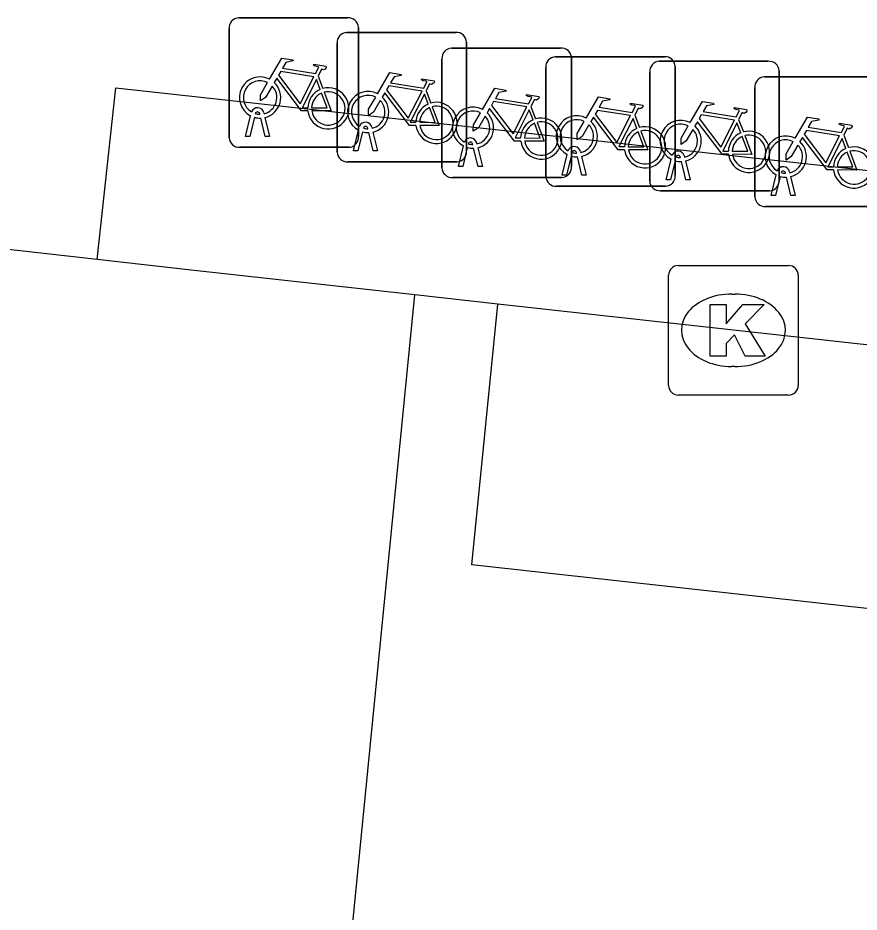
# Model space of a CAD drawing. Extents: x 162026 to 163499, y 387297 to 388169.
# Drawn here: x 162393.14 to 162399.63, y 387532.81 to 387539.71 of the extents above; entities that cross this region are included whole.
import ezdxf

# ---------------------------------------------------------------- set-up
doc = ezdxf.new("R2010")
doc.units = 0
for name, color, linetype in [('IMGEO_Fietsenrek', 7, 'Continuous'), ('IMGEO_Kolk', 7, 'Continuous'), ('IMGEO_Rijbaan_lokaal_gesloten', 7, 'Continuous'), ('IMGEO_Rijbaan_lokaal_open', 7, 'Continuous'), ('IMGEO_Voetpad_open', 7, 'Continuous')]:
    doc.layers.add(name, color=color, linetype=linetype)

msp = doc.modelspace()

# ---------------------------------------------------------------- linework, layer by layer
at = {"layer": 'IMGEO_Fietsenrek'}
for p, q in [((162394.8439, 387539.7115), (162395.6848, 387539.7115)), ((162395.6848, 387539.7115), (162394.8439, 387539.7115)), ((162394.7695, 387538.7869), (162394.7695, 387539.6278)), ((162394.7695, 387539.6278), (162394.7695, 387538.7869)), ((162395.6779, 387539.5995), (162396.5188, 387539.5995)), ((162396.5188, 387539.5995), (162395.6779, 387539.5995)), ((162395.7685, 387539.6371), (162395.7685, 387538.7962)), ((162395.7685, 387538.7962), (162395.7685, 387539.6371)), ((162396.6025, 387539.5251), (162396.6025, 387538.6842)), ((162396.6025, 387538.6842), (162396.6025, 387539.5251)), ((162395.6035, 387538.6749), (162395.6035, 387539.5158)), ((162395.6035, 387539.5158), (162395.6035, 387538.6749)), ((162396.4869, 387539.4785), (162397.3278, 387539.4785)), ((162397.3278, 387539.4785), (162396.4869, 387539.4785)), ((162396.4125, 387538.5539), (162396.4125, 387539.3948)), ((162396.4125, 387539.3948), (162396.4125, 387538.5539)), ((162397.2879, 387539.4115), (162398.1288, 387539.4115)), ((162398.1288, 387539.4115), (162397.2879, 387539.4115)), ((162397.4115, 387539.4041), (162397.4115, 387538.5632)), ((162397.4115, 387538.5632), (162397.4115, 387539.4041)), ((162397.2135, 387538.4869), (162397.2135, 387539.3278)), ((162397.2135, 387539.3278), (162397.2135, 387538.4869)), ((162398.0899, 387539.3765), (162398.9308, 387539.3765)), ((162398.9308, 387539.3765), (162398.0899, 387539.3765)), ((162398.2125, 387539.3371), (162398.2125, 387538.4962)), ((162398.2125, 387538.4962), (162398.2125, 387539.3371)), ((162395.4562, 387539.2612), (162395.4925, 387539.166)), ((162398.0155, 387538.4519), (162398.0155, 387539.2928)), ((162398.0155, 387539.2928), (162398.0155, 387538.4519)), ((162398.9009, 387539.2555), (162399.7418, 387539.2555)), ((162399.7418, 387539.2555), (162398.9009, 387539.2555)), ((162399.0145, 387539.3021), (162399.0145, 387538.4612)), ((162399.0145, 387538.4612), (162399.0145, 387539.3021)), ((162398.8265, 387538.3309), (162398.8265, 387539.1718)), ((162398.8265, 387539.1718), (162398.8265, 387538.3309)), ((162396.2902, 387539.1492), (162396.3265, 387539.054)), ((162395.0069, 387538.9679), (162395.0059, 387538.9722)), ((162395.0376, 387538.9794), (162395.0394, 387538.9715)), ((162397.0992, 387539.0282), (162397.1355, 387538.933)), ((162394.8965, 387538.7963), (162394.9348, 387538.9563)), ((162394.9652, 387538.9441), (162394.9299, 387538.7963)), ((162395.048, 387538.7963), (162395.0141, 387538.938)), ((162395.0464, 387538.9423), (162395.0814, 387538.7963)), ((162397.9002, 387538.9612), (162397.9365, 387538.866)), ((162398.7022, 387538.9262), (162398.7385, 387538.831)), ((162395.7305, 387538.6843), (162395.7688, 387538.8443)), ((162395.7992, 387538.8321), (162395.7639, 387538.6843)), ((162395.8409, 387538.8559), (162395.8399, 387538.8602)), ((162395.8716, 387538.8674), (162395.8734, 387538.8595)), ((162395.8804, 387538.8303), (162395.9154, 387538.6843)), ((162394.9299, 387538.7963), (162394.8965, 387538.7963)), ((162395.0814, 387538.7963), (162395.048, 387538.7963)), ((162395.882, 387538.6843), (162395.8481, 387538.826)), ((162399.5132, 387538.8052), (162399.5495, 387538.71)), ((162395.6941, 387538.7125), (162394.8532, 387538.7125)), ((162394.8532, 387538.7125), (162395.6941, 387538.7125)), ((162396.5395, 387538.5633), (162396.5778, 387538.7233)), ((162396.6082, 387538.7111), (162396.5729, 387538.5633)), ((162396.6499, 387538.7349), (162396.6489, 387538.7392)), ((162396.691, 387538.5633), (162396.6571, 387538.705)), ((162396.6806, 387538.7464), (162396.6824, 387538.7385)), ((162396.6894, 387538.7093), (162396.7244, 387538.5633)), ((162395.7639, 387538.6843), (162395.7305, 387538.6843)), ((162395.9154, 387538.6843), (162395.882, 387538.6843)), ((162397.3405, 387538.4963), (162397.3788, 387538.6563)), ((162397.4092, 387538.6441), (162397.3739, 387538.4963)), ((162397.4509, 387538.6679), (162397.4499, 387538.6722)), ((162397.492, 387538.4963), (162397.4581, 387538.638)), ((162397.4816, 387538.6794), (162397.4834, 387538.6715)), ((162397.4904, 387538.6423), (162397.5254, 387538.4963)), ((162398.1425, 387538.4613), (162398.1808, 387538.6213)), ((162398.2529, 387538.6329), (162398.2519, 387538.6372)), ((162398.2836, 387538.6444), (162398.2854, 387538.6365)), ((162396.5281, 387538.6005), (162395.6872, 387538.6005)), ((162395.6872, 387538.6005), (162396.5281, 387538.6005)), ((162396.5729, 387538.5633), (162396.5395, 387538.5633)), ((162396.7244, 387538.5633), (162396.691, 387538.5633)), ((162398.2112, 387538.6091), (162398.1759, 387538.4613)), ((162398.294, 387538.4613), (162398.2601, 387538.603)), ((162398.2924, 387538.6073), (162398.3274, 387538.4613)), ((162397.3739, 387538.4963), (162397.3405, 387538.4963)), ((162397.5254, 387538.4963), (162397.492, 387538.4963)), ((162398.9535, 387538.3403), (162398.9918, 387538.5003)), ((162399.0222, 387538.4881), (162398.9869, 387538.3403)), ((162399.0639, 387538.5119), (162399.0629, 387538.5162)), ((162399.105, 387538.3403), (162399.0711, 387538.482)), ((162399.0946, 387538.5234), (162399.0964, 387538.5155)), ((162399.1034, 387538.4863), (162399.1384, 387538.3403)), ((162397.3371, 387538.4795), (162396.4962, 387538.4795)), ((162396.4962, 387538.4795), (162397.3371, 387538.4795)), ((162398.1381, 387538.4125), (162397.2972, 387538.4125)), ((162397.2972, 387538.4125), (162398.1381, 387538.4125)), ((162398.1759, 387538.4613), (162398.1425, 387538.4613)), ((162398.3274, 387538.4613), (162398.294, 387538.4613)), ((162398.9401, 387538.3775), (162398.0992, 387538.3775)), ((162398.0992, 387538.3775), (162398.9401, 387538.3775)), ((162398.9869, 387538.3403), (162398.9535, 387538.3403)), ((162399.1384, 387538.3403), (162399.105, 387538.3403)), ((162399.7511, 387538.2565), (162398.9102, 387538.2565)), ((162398.9102, 387538.2565), (162399.7511, 387538.2565))]:
    msp.add_line(p, q, dxfattribs=at)
for points in [[(162395.0821, 387539.2382), (162395.1768, 387539.4017), (162395.263, 387539.3879), (162395.2647, 387539.3792), (162395.2086, 387539.3683), (162395.1824, 387539.323), (162395.4376, 387539.2822)], [(162395.4376, 387539.2822), (162395.4626, 387539.331), (162395.4575, 387539.335), (162395.4343, 387539.3387), (162395.4216, 387539.3462), (162395.4206, 387539.3493), (162395.4228, 387539.3539), (162395.5176, 387539.3388), (162395.5199, 387539.3285), (162395.5105, 387539.3161), (162395.4981, 387539.3097), (162395.4836, 387539.3159), (162395.4562, 387539.2612)], [(162395.3778, 387538.9935), (162395.3281, 387538.9936), (162395.1374, 387539.2453), (162395.1184, 387539.2125)], [(162395.4247, 387539.257), (162395.1679, 387539.298), (162395.1512, 387539.2692), (162395.3182, 387539.0489), (162395.4247, 387539.257)], [(162395.9161, 387539.1262), (162396.0108, 387539.2897), (162396.097, 387539.2759), (162396.0987, 387539.2672), (162396.0426, 387539.2563), (162396.0164, 387539.211), (162396.2716, 387539.1702)], [(162396.2716, 387539.1702), (162396.2966, 387539.219), (162396.2915, 387539.223), (162396.2683, 387539.2267), (162396.2556, 387539.2342), (162396.2546, 387539.2373), (162396.2568, 387539.2419), (162396.3516, 387539.2268), (162396.3539, 387539.2165), (162396.3445, 387539.2041), (162396.3321, 387539.1977), (162396.3176, 387539.2039), (162396.2902, 387539.1492)], [(162395.1028, 387539.1857), (162395.0512, 387539.0965), (162395.0113, 387539.0705), (162395.0125, 387539.118), (162395.067, 387539.2122)], [(162395.4727, 387539.159), (162395.4434, 387539.2358), (162395.334, 387539.0177), (162395.3767, 387539.0176)], [(162396.2587, 387539.145), (162396.0019, 387539.186), (162395.9852, 387539.1572), (162396.1522, 387538.9369), (162396.2587, 387539.145)], [(162395.4067, 387539.0175), (162395.5266, 387539.0173), (162395.4834, 387539.1309)], [(162395.5032, 387539.1378), (162395.5582, 387538.9932), (162395.4081, 387538.9935)], [(162396.2118, 387538.8815), (162396.1621, 387538.8816), (162395.9714, 387539.1333), (162395.9524, 387539.1005)], [(162396.3067, 387539.047), (162396.2774, 387539.1238), (162396.168, 387538.9057), (162396.2107, 387538.9056)], [(162396.7251, 387539.0052), (162396.8198, 387539.1687), (162396.906, 387539.1549), (162396.9077, 387539.1462), (162396.8516, 387539.1353), (162396.8254, 387539.09), (162397.0806, 387539.0492)], [(162397.0806, 387539.0492), (162397.1056, 387539.098), (162397.1005, 387539.102), (162397.0773, 387539.1057), (162397.0646, 387539.1132), (162397.0636, 387539.1163), (162397.0658, 387539.1209), (162397.1606, 387539.1058), (162397.1629, 387539.0955), (162397.1535, 387539.0831), (162397.1411, 387539.0767), (162397.1266, 387539.0829), (162397.0992, 387539.0282)], [(162395.9368, 387539.0737), (162395.8852, 387538.9845), (162395.8453, 387538.9585), (162395.8465, 387539.006), (162395.901, 387539.1002)], [(162397.0677, 387539.024), (162396.8109, 387539.065), (162396.7942, 387539.0362), (162396.9612, 387538.8159), (162397.0677, 387539.024)], [(162397.5261, 387538.9382), (162397.6208, 387539.1017), (162397.707, 387539.0879), (162397.7087, 387539.0792), (162397.6526, 387539.0683), (162397.6264, 387539.023), (162397.8816, 387538.9822)], [(162397.8816, 387538.9822), (162397.9066, 387539.031), (162397.9015, 387539.035), (162397.8783, 387539.0387), (162397.8656, 387539.0462), (162397.8646, 387539.0493), (162397.8668, 387539.0539), (162397.9616, 387539.0388), (162397.9639, 387539.0285), (162397.9545, 387539.0161), (162397.9421, 387539.0097), (162397.9276, 387539.0159), (162397.9002, 387538.9612)], [(162398.3281, 387538.9032), (162398.4228, 387539.0667), (162398.509, 387539.0529), (162398.5107, 387539.0442), (162398.4546, 387539.0333), (162398.4284, 387538.988), (162398.6836, 387538.9472)], [(162396.2407, 387538.9055), (162396.3606, 387538.9053), (162396.3174, 387539.0189)], [(162396.3372, 387539.0258), (162396.3922, 387538.8812), (162396.2421, 387538.8815)], [(162396.7458, 387538.9527), (162396.6942, 387538.8635), (162396.6543, 387538.8375), (162396.6555, 387538.885), (162396.71, 387538.9792)], [(162397.0208, 387538.7605), (162396.9711, 387538.7606), (162396.7804, 387539.0123), (162396.7614, 387538.9795)], [(162397.1157, 387538.926), (162397.0864, 387539.0028), (162396.977, 387538.7847), (162397.0197, 387538.7846)], [(162397.8687, 387538.957), (162397.6119, 387538.998), (162397.5952, 387538.9692), (162397.7622, 387538.7489), (162397.8687, 387538.957)], [(162398.6836, 387538.9472), (162398.7086, 387538.996), (162398.7035, 387539), (162398.6803, 387539.0037), (162398.6676, 387539.0112), (162398.6666, 387539.0143), (162398.6688, 387539.0189), (162398.7636, 387539.0038), (162398.7659, 387538.9935), (162398.7565, 387538.9811), (162398.7441, 387538.9747), (162398.7296, 387538.9809), (162398.7022, 387538.9262)], [(162397.0497, 387538.7845), (162397.1696, 387538.7843), (162397.1264, 387538.8979)], [(162397.1462, 387538.9048), (162397.2012, 387538.7602), (162397.0511, 387538.7605)], [(162397.5468, 387538.8857), (162397.4952, 387538.7965), (162397.4553, 387538.7705), (162397.4565, 387538.818), (162397.511, 387538.9122)], [(162397.8218, 387538.6935), (162397.7721, 387538.6936), (162397.5814, 387538.9453), (162397.5624, 387538.9125)], [(162397.9167, 387538.859), (162397.8874, 387538.9358), (162397.778, 387538.7177), (162397.8207, 387538.7176)], [(162398.6238, 387538.6585), (162398.5741, 387538.6586), (162398.3834, 387538.9103), (162398.3644, 387538.8775)], [(162398.6707, 387538.922), (162398.4139, 387538.963), (162398.3972, 387538.9342), (162398.5642, 387538.7139), (162398.6707, 387538.922)], [(162398.7187, 387538.824), (162398.6894, 387538.9008), (162398.58, 387538.6827), (162398.6227, 387538.6826)], [(162399.1391, 387538.7822), (162399.2338, 387538.9457), (162399.32, 387538.9319), (162399.3217, 387538.9232), (162399.2656, 387538.9123), (162399.2394, 387538.867), (162399.4946, 387538.8262)], [(162399.4946, 387538.8262), (162399.5196, 387538.875), (162399.5145, 387538.879), (162399.4913, 387538.8827), (162399.4786, 387538.8902), (162399.4776, 387538.8933), (162399.4798, 387538.8979), (162399.5746, 387538.8828), (162399.5769, 387538.8725), (162399.5675, 387538.8601), (162399.5551, 387538.8537), (162399.5406, 387538.8599), (162399.5132, 387538.8052)], [(162397.8507, 387538.7175), (162397.9706, 387538.7173), (162397.9274, 387538.8309)], [(162397.9472, 387538.8378), (162398.0022, 387538.6932), (162397.8521, 387538.6935)], [(162398.3488, 387538.8507), (162398.2972, 387538.7615), (162398.2573, 387538.7355), (162398.2585, 387538.783), (162398.313, 387538.8772)], [(162399.4817, 387538.801), (162399.2249, 387538.842), (162399.2082, 387538.8132), (162399.3752, 387538.5929), (162399.4817, 387538.801)], [(162398.6527, 387538.6825), (162398.7726, 387538.6823), (162398.7294, 387538.7959)], [(162398.7492, 387538.8028), (162398.8042, 387538.6582), (162398.6541, 387538.6585)], [(162399.4348, 387538.5375), (162399.3851, 387538.5376), (162399.1944, 387538.7893), (162399.1754, 387538.7565)], [(162399.5297, 387538.703), (162399.5004, 387538.7798), (162399.391, 387538.5617), (162399.4337, 387538.5616)], [(162399.1598, 387538.7297), (162399.1082, 387538.6405), (162399.0683, 387538.6145), (162399.0695, 387538.662), (162399.124, 387538.7562)], [(162399.4637, 387538.5615), (162399.5836, 387538.5613), (162399.5404, 387538.6749)], [(162399.5602, 387538.6818), (162399.6152, 387538.5372), (162399.4651, 387538.5375)]]:
    msp.add_lwpolyline(points, dxfattribs=at)
for centre, radius, start, end in [((162394.8472, 387539.6336), 0.0779, 92.4484, 184.28452), ((162394.8472, 387539.6336), 0.0779, 92.4484, 184.28452), ((162395.6906, 387539.6338), 0.0779, 2.4484, 94.28452), ((162395.6906, 387539.6338), 0.0779, 2.4484, 94.28452), ((162395.6812, 387539.5216), 0.0779, 92.4484, 184.28452), ((162395.6812, 387539.5216), 0.0779, 92.4484, 184.28452), ((162396.5246, 387539.5218), 0.0779, 2.4484, 94.28452), ((162396.5246, 387539.5218), 0.0779, 2.4484, 94.28452), ((162396.4902, 387539.4006), 0.0779, 92.4484, 184.28452), ((162396.4902, 387539.4006), 0.0779, 92.4484, 184.28452), ((162397.3336, 387539.4008), 0.0779, 2.4484, 94.28452), ((162397.3336, 387539.4008), 0.0779, 2.4484, 94.28452), ((162397.2912, 387539.3336), 0.0779, 92.4484, 184.28452), ((162397.2912, 387539.3336), 0.0779, 92.4484, 184.28452), ((162398.1346, 387539.3338), 0.0779, 2.4484, 94.28452), ((162398.1346, 387539.3338), 0.0779, 2.4484, 94.28452), ((162398.0932, 387539.2986), 0.0779, 92.4484, 184.28452), ((162398.0932, 387539.2986), 0.0779, 92.4484, 184.28452), ((162398.9366, 387539.2988), 0.0779, 2.4484, 94.28452), ((162398.9366, 387539.2988), 0.0779, 2.4484, 94.28452), ((162395.0091, 387539.0969), 0.159, 62.67661, 242.13685), ((162398.9042, 387539.1776), 0.0779, 92.4484, 184.28452), ((162398.9042, 387539.1776), 0.0779, 92.4484, 184.28452), ((162395.0091, 387539.0969), 0.129, 63.31916, 238.90302), ((162395.0091, 387539.0969), 0.129, 283.60429, 43.43025), ((162395.0091, 387539.0969), 0.159, 283.5766, 46.60424), ((162395.5357, 387539.0129), 0.159, 187.0065, 105.77075), ((162395.5357, 387539.0129), 0.159, 113.3408, 178.32165), ((162395.5357, 387539.0129), 0.129, 113.92302, 177.95563), ((162395.5357, 387539.0129), 0.129, 188.67146, 104.58832), ((162395.8431, 387538.9849), 0.159, 62.67661, 242.13685), ((162395.8431, 387538.9849), 0.129, 63.31916, 238.90302), ((162395.8431, 387538.9849), 0.129, 283.60429, 43.43025), ((162395.8431, 387538.9849), 0.159, 283.5766, 46.60424), ((162396.3697, 387538.9009), 0.159, 113.3408, 178.32165), ((162396.3697, 387538.9009), 0.159, 187.0065, 105.77075), ((162394.9889, 387538.9683), 0.0499, 12.8025, 158.69338), ((162394.9889, 387538.9683), 0.0174, 12.8025, 163.45023), ((162395.0091, 387539.0969), 0.129, 253.41502, 269.02044), ((162396.3697, 387538.9009), 0.129, 113.92302, 177.95563), ((162396.3697, 387538.9009), 0.129, 188.67146, 104.58832), ((162396.6521, 387538.8639), 0.159, 62.67661, 242.13685), ((162396.6521, 387538.8639), 0.129, 63.31916, 238.90302), ((162396.6521, 387538.8639), 0.159, 283.5766, 46.60424), ((162395.0091, 387539.0969), 0.159, 253.99666, 271.78671), ((162395.8229, 387538.8563), 0.0499, 12.8025, 158.69338), ((162396.6521, 387538.8639), 0.129, 283.60429, 43.43025), ((162397.1787, 387538.7799), 0.159, 113.3408, 178.32165), ((162397.1787, 387538.7799), 0.159, 187.0065, 105.77075), ((162397.1787, 387538.7799), 0.129, 113.92302, 177.95563), ((162397.1787, 387538.7799), 0.129, 188.67146, 104.58832), ((162397.4531, 387538.7969), 0.159, 62.67661, 242.13685), ((162397.4531, 387538.7969), 0.129, 63.31916, 238.90302), ((162397.4531, 387538.7969), 0.159, 283.5766, 46.60424), ((162398.2551, 387538.7619), 0.159, 62.67661, 242.13685), ((162395.8431, 387538.9849), 0.159, 253.99666, 271.78671), ((162395.8229, 387538.8563), 0.0174, 12.8025, 163.45023), ((162395.8431, 387538.9849), 0.129, 253.41502, 269.02044), ((162397.4531, 387538.7969), 0.129, 283.60429, 43.43025), ((162397.9797, 387538.7129), 0.159, 113.3408, 178.32165), ((162397.9797, 387538.7129), 0.159, 187.0065, 105.77075), ((162397.9797, 387538.7129), 0.129, 113.92302, 177.95563), ((162397.9797, 387538.7129), 0.129, 188.67146, 104.58832), ((162398.2551, 387538.7619), 0.129, 63.31916, 238.90302), ((162398.2551, 387538.7619), 0.129, 283.60429, 43.43025), ((162398.2551, 387538.7619), 0.159, 283.5766, 46.60424), ((162398.7817, 387538.6779), 0.159, 187.0065, 105.77075), ((162394.8474, 387538.7902), 0.0779, 182.4484, 274.28452), ((162394.8474, 387538.7902), 0.0779, 182.4484, 274.28452), ((162395.6908, 387538.7904), 0.0779, 272.4484, 4.28452), ((162395.6908, 387538.7904), 0.0779, 272.4484, 4.28452), ((162396.6319, 387538.7353), 0.0499, 12.8025, 158.69338), ((162398.7817, 387538.6779), 0.159, 113.3408, 178.32165), ((162398.7817, 387538.6779), 0.129, 113.92302, 177.95563), ((162398.7817, 387538.6779), 0.129, 188.67146, 104.58832), ((162399.0661, 387538.6409), 0.159, 62.67661, 242.13685), ((162399.0661, 387538.6409), 0.129, 63.31916, 238.90302), ((162396.6521, 387538.8639), 0.159, 253.99666, 271.78671), ((162396.6319, 387538.7353), 0.0174, 12.8025, 163.45023), ((162396.6521, 387538.8639), 0.129, 253.41502, 269.02044), ((162397.4329, 387538.6683), 0.0499, 12.8025, 158.69338), ((162399.0661, 387538.6409), 0.129, 283.60429, 43.43025), ((162399.0661, 387538.6409), 0.159, 283.5766, 46.60424), ((162399.5927, 387538.5569), 0.159, 113.3408, 178.32165), ((162399.5927, 387538.5569), 0.159, 187.0065, 105.77075), ((162395.6814, 387538.6782), 0.0779, 182.4484, 274.28452), ((162395.6814, 387538.6782), 0.0779, 182.4484, 274.28452), ((162396.5248, 387538.6784), 0.0779, 272.4484, 4.28452), ((162396.5248, 387538.6784), 0.0779, 272.4484, 4.28452), ((162397.4531, 387538.7969), 0.159, 253.99666, 271.78671), ((162397.4329, 387538.6683), 0.0174, 12.8025, 163.45023), ((162397.4531, 387538.7969), 0.129, 253.41502, 269.02044), ((162398.2349, 387538.6333), 0.0499, 12.8025, 158.69338), ((162398.2349, 387538.6333), 0.0174, 12.8025, 163.45023), ((162398.2551, 387538.7619), 0.129, 253.41502, 269.02044), ((162399.5927, 387538.5569), 0.129, 113.92302, 177.95563), ((162399.5927, 387538.5569), 0.129, 188.67146, 104.58832), ((162396.4904, 387538.5572), 0.0779, 182.4484, 274.28452), ((162396.4904, 387538.5572), 0.0779, 182.4484, 274.28452), ((162397.3338, 387538.5574), 0.0779, 272.4484, 4.28452), ((162397.3338, 387538.5574), 0.0779, 272.4484, 4.28452), ((162398.2551, 387538.7619), 0.159, 253.99666, 271.78671), ((162399.0459, 387538.5123), 0.0499, 12.8025, 158.69338), ((162397.2914, 387538.4902), 0.0779, 182.4484, 274.28452), ((162397.2914, 387538.4902), 0.0779, 182.4484, 274.28452), ((162398.1348, 387538.4904), 0.0779, 272.4484, 4.28452), ((162398.1348, 387538.4904), 0.0779, 272.4484, 4.28452), ((162399.0661, 387538.6409), 0.159, 253.99666, 271.78671), ((162399.0459, 387538.5123), 0.0174, 12.8025, 163.45023), ((162399.0661, 387538.6409), 0.129, 253.41502, 269.02044), ((162398.0934, 387538.4552), 0.0779, 182.4484, 274.28452), ((162398.0934, 387538.4552), 0.0779, 182.4484, 274.28452), ((162398.9368, 387538.4554), 0.0779, 272.4484, 4.28452), ((162398.9368, 387538.4554), 0.0779, 272.4484, 4.28452), ((162398.9044, 387538.3342), 0.0779, 182.4484, 274.28452), ((162398.9044, 387538.3342), 0.0779, 182.4484, 274.28452)]:
    msp.add_arc(centre, radius, start, end, dxfattribs=at)
at = {"layer": 'IMGEO_Kolk'}
for p, q in [((162398.2359, 387537.8005), (162399.0881, 387537.8005)), ((162398.1615, 387536.8739), (162398.1615, 387537.7261)), ((162399.1625, 387537.7261), (162399.1625, 387536.8739)), ((162398.6495, 387537.5797), (162398.6745, 387537.5797)), ((162398.6715, 387537.0203), (162398.6466, 387537.0203)), ((162399.0881, 387536.7995), (162398.2359, 387536.7995))]:
    msp.add_line(p, q, dxfattribs=at)
for points in [[(162398.2359, 387537.8005), (162399.0881, 387537.8005)], [(162398.1615, 387536.8739), (162398.1615, 387537.7261)], [(162399.1625, 387537.7261), (162399.1625, 387536.8739)], [(162398.4817, 387537.5), (162398.6052, 387537.5), (162398.6052, 387537.3488), (162398.7348, 387537.5), (162398.8994, 387537.5), (162398.7533, 387537.3491), (162398.9059, 387537.1), (162398.7536, 387537.1), (162398.6693, 387537.2642), (162398.6052, 387537.1972), (162398.6052, 387537.1), (162398.4817, 387537.1), (162398.4817, 387537.5)], [(162399.0881, 387536.7995), (162398.2359, 387536.7995)]]:
    msp.add_lwpolyline(points, dxfattribs=at)
for centre, start, end in [((162398.238, 387537.724), 91.55205, 178.44795), ((162398.238, 387537.724), 91.55205, 178.44795), ((162399.086, 387537.724), 1.55205, 88.44795), ((162399.086, 387537.724), 1.55205, 88.44795), ((162398.238, 387536.876), 181.55205, 268.44795), ((162398.238, 387536.876), 181.55205, 268.44795), ((162399.086, 387536.876), 271.55205, 358.44795), ((162399.086, 387536.876), 271.55205, 358.44795)]:
    msp.add_arc(centre, 0.0765, start, end, dxfattribs=at)
for centre, major_axis, ratio, start_param, end_param in [((162398.648, 387537.3), (-0.3872, 0.002), 0.722429, 4.712389, 7.853982), ((162398.673, 387537.3), (-0.3901, 0.002), 0.717154, 1.570796, 4.712389)]:
    msp.add_ellipse(centre, major_axis=major_axis, ratio=ratio, start_param=start_param, end_param=end_param, dxfattribs=at)
at = {"layer": 'IMGEO_Rijbaan_lokaal_gesloten'}
for points in [[(162393.751, 387537.847), (162389.494, 387538.324)], [(162396.203, 387537.574), (162394.453, 387537.768), (162393.751, 387537.847)], [(162395.516, 387530.616), (162396.203, 387537.574)], [(162426.046, 387533.32), (162425.062, 387533.218), (162421.882, 387532.949), (162417.998, 387533.128), (162396.643, 387535.49), (162396.843, 387537.503)], [(162418.788, 387535.089), (162417.023, 387535.273), (162398.662, 387537.3), (162396.843, 387537.503)]]:
    msp.add_lwpolyline(points, dxfattribs=at)
at = {"layer": 'IMGEO_Rijbaan_lokaal_open'}
msp.add_lwpolyline([(162396.843, 387537.503), (162396.203, 387537.574)], dxfattribs=at)
at = {"layer": 'IMGEO_Voetpad_open'}
msp.add_lwpolyline([(162393.751, 387537.847), (162393.897, 387539.171), (162403.736, 387538.092)], dxfattribs=at)

doc.saveas('drawing.dxf')
